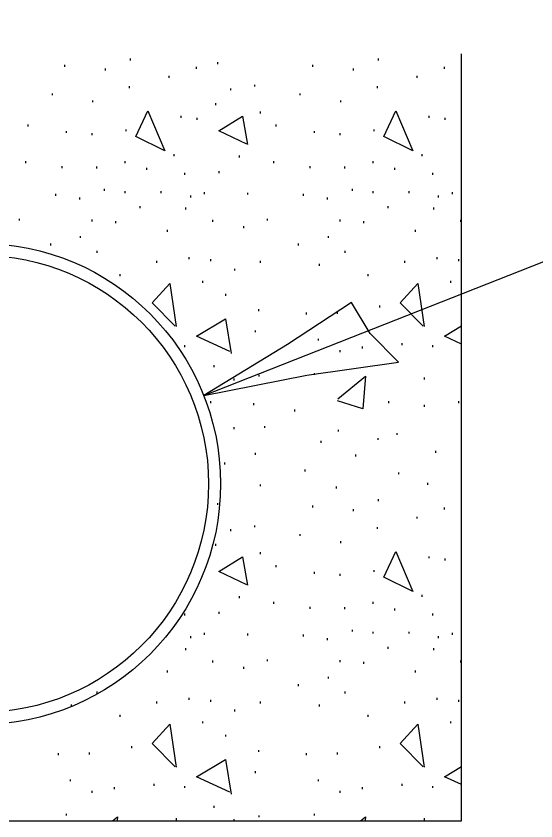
# Model space of a CAD drawing. Extents: x 2133490 to 2172050, y 2138301 to 2145980.
# Drawn here: x 2145161.11 to 2145187.97, y 2138527.6 to 2138569.21 of the extents above; entities that cross this region are included whole.
import ezdxf

# ---------------------------------------------------------------- set-up
doc = ezdxf.new("R2010")
doc.units = 0
for name, color, linetype in [('Design_PR_Roadway Dimensions', 7, 'Continuous'), ('Drainage_EX_Storm Sewer', 7, 'Continuous'), ('Level 23', 7, 'Continuous'), ('XSC_Subbase2', 7, 'Continuous')]:
    doc.layers.add(name, color=color, linetype=linetype)

msp = doc.modelspace()

# ---------------------------------------------------------------- linework, layer by layer
at = {"layer": 'Design_PR_Roadway Dimensions'}
msp.add_line((2145170.808, 2138549.588), (2145220.493, 2138569.209), dxfattribs=at)
at = {"layer": 'Drainage_EX_Storm Sewer'}
for radius in [12.445, 11.823]:
    msp.add_circle((2145159.231, 2138545.019), radius, dxfattribs=at)
at = {"layer": 'Level 23'}
msp.add_lwpolyline([(2145180.876, 2138551.315), (2145179.413, 2138552.803), (2145178.444, 2138554.401), (2145175.14, 2138552.23), (2145170.808, 2138549.588), (2145176.125, 2138550.645)], close=True, dxfattribs=at)
at = {"layer": 'XSC_Subbase2'}
for p, q in [((2145167.029, 2138566.912), (2145167.029, 2138567.011)), ((2145179.843, 2138566.912), (2145179.843, 2138567.011)), ((2145184.121, 2138527.596), (2145184.121, 2138567.263)), ((2145163.627, 2138566.591), (2145163.627, 2138566.69)), ((2145170.432, 2138566.484), (2145170.432, 2138566.583)), ((2145171.537, 2138566.72), (2145171.537, 2138566.82)), ((2145176.438, 2138566.591), (2145176.438, 2138566.69)), ((2145183.245, 2138566.484), (2145183.245, 2138566.583)), ((2145165.725, 2138566.399), (2145165.725, 2138566.499)), ((2145178.536, 2138566.399), (2145178.536, 2138566.499)), ((2145169.021, 2138566.013), (2145169.021, 2138566.113)), ((2145181.831, 2138566.013), (2145181.831, 2138566.113)), ((2145166.965, 2138565.478), (2145166.965, 2138565.578)), ((2145172.202, 2138565.371), (2145172.202, 2138565.471)), ((2145173.444, 2138565.563), (2145173.444, 2138565.662)), ((2145179.778, 2138565.478), (2145179.778, 2138565.578)), ((2145162.985, 2138565.115), (2145162.985, 2138565.214)), ((2145175.796, 2138565.115), (2145175.796, 2138565.214)), ((2145165.083, 2138564.751), (2145165.083, 2138564.851)), ((2145171.43, 2138564.6), (2145171.43, 2138564.699)), ((2145177.894, 2138564.751), (2145177.894, 2138564.851)), ((2145173.742, 2138564.171), (2145173.742, 2138564.271)), ((2145169.64, 2138563.957), (2145169.64, 2138564.057)), ((2145170.467, 2138563.85), (2145170.467, 2138563.95)), ((2145182.454, 2138563.957), (2145182.454, 2138564.057)), ((2145183.28, 2138563.85), (2145183.28, 2138563.95)), ((2145161.743, 2138563.509), (2145161.743, 2138563.609)), ((2145163.712, 2138563.166), (2145163.712, 2138563.265)), ((2145166.793, 2138563.253), (2145166.793, 2138563.353)), ((2145174.556, 2138563.509), (2145174.556, 2138563.609)), ((2145176.525, 2138563.166), (2145176.525, 2138563.265)), ((2145179.606, 2138563.253), (2145179.606, 2138563.353)), ((2145165.038, 2138563.059), (2145165.038, 2138563.158)), ((2145177.852, 2138563.059), (2145177.852, 2138563.158)), ((2145169.277, 2138561.969), (2145169.277, 2138562.068)), ((2145172.65, 2138561.904), (2145172.65, 2138562.004)), ((2145182.088, 2138561.969), (2145182.088, 2138562.068)), ((2145161.616, 2138561.605), (2145161.616, 2138561.705)), ((2145166.751, 2138561.605), (2145166.751, 2138561.705)), ((2145174.427, 2138561.605), (2145174.427, 2138561.705)), ((2145179.564, 2138561.605), (2145179.564, 2138561.705)), ((2145163.498, 2138561.346), (2145163.498, 2138561.446)), ((2145165.275, 2138561.327), (2145165.275, 2138561.426)), ((2145167.863, 2138561.262), (2145167.863, 2138561.361)), ((2145171.602, 2138561.09), (2145171.602, 2138561.19)), ((2145176.311, 2138561.346), (2145176.311, 2138561.446)), ((2145178.088, 2138561.327), (2145178.088, 2138561.426)), ((2145180.677, 2138561.262), (2145180.677, 2138561.361)), ((2145169.832, 2138561.005), (2145169.832, 2138561.105)), ((2145182.645, 2138561.005), (2145182.645, 2138561.105)), ((2145163.157, 2138559.913), (2145163.157, 2138560.012)), ((2145165.68, 2138560.169), (2145165.68, 2138560.269)), ((2145166.751, 2138560.062), (2145166.751, 2138560.162)), ((2145168.612, 2138560.062), (2145168.612, 2138560.162)), ((2145170.133, 2138559.828), (2145170.133, 2138559.928)), ((2145170.853, 2138560), (2145170.853, 2138560.099)), ((2145173.078, 2138559.977), (2145173.078, 2138560.077)), ((2145175.967, 2138559.913), (2145175.967, 2138560.012)), ((2145178.494, 2138560.169), (2145178.494, 2138560.269)), ((2145179.564, 2138560.062), (2145179.564, 2138560.162)), ((2145181.426, 2138560.062), (2145181.426, 2138560.162)), ((2145182.944, 2138559.828), (2145182.944, 2138559.928)), ((2145183.666, 2138560), (2145183.666, 2138560.099)), ((2145164.396, 2138559.729), (2145164.396, 2138559.828)), ((2145177.209, 2138559.729), (2145177.209, 2138559.828)), ((2145167.522, 2138559.278), (2145167.522, 2138559.378)), ((2145169.877, 2138559.213), (2145169.877, 2138559.313)), ((2145180.333, 2138559.278), (2145180.333, 2138559.378)), ((2145182.688, 2138559.213), (2145182.688, 2138559.313)), ((2145161.295, 2138558.636), (2145161.295, 2138558.735)), ((2145165.038, 2138558.594), (2145165.038, 2138558.693)), ((2145171.281, 2138558.571), (2145171.281, 2138558.671)), ((2145174.106, 2138558.636), (2145174.106, 2138558.735)), ((2145177.852, 2138558.594), (2145177.852, 2138558.693)), ((2145184.094, 2138558.571), (2145184.094, 2138558.671)), ((2145166.258, 2138558.509), (2145166.258, 2138558.609)), ((2145172.886, 2138558.25), (2145172.886, 2138558.35)), ((2145179.071, 2138558.509), (2145179.071, 2138558.609)), ((2145164.441, 2138557.737), (2145164.441, 2138557.837)), ((2145168.933, 2138558.058), (2145168.933, 2138558.158)), ((2145177.252, 2138557.737), (2145177.252, 2138557.837)), ((2145181.747, 2138558.058), (2145181.747, 2138558.158)), ((2145162.898, 2138557.352), (2145162.898, 2138557.451)), ((2145175.711, 2138557.352), (2145175.711, 2138557.451)), ((2145165.297, 2138556.968), (2145165.297, 2138557.068)), ((2145178.108, 2138556.968), (2145178.108, 2138557.068)), ((2145170.046, 2138556.647), (2145170.046, 2138556.747)), ((2145171.174, 2138556.54), (2145171.174, 2138556.64)), ((2145182.859, 2138556.647), (2145182.859, 2138556.747)), ((2145183.987, 2138556.54), (2145183.987, 2138556.64)), ((2145168.378, 2138556.453), (2145168.378, 2138556.553)), ((2145173.742, 2138556.453), (2145173.742, 2138556.553)), ((2145176.781, 2138556.304), (2145176.781, 2138556.403)), ((2145181.189, 2138556.453), (2145181.189, 2138556.553)), ((2145166.494, 2138555.769), (2145166.494, 2138555.868)), ((2145172.416, 2138556.047), (2145172.416, 2138556.147)), ((2145179.308, 2138555.769), (2145179.308, 2138555.868)), ((2145170.768, 2138555.425), (2145170.768, 2138555.525)), ((2145183.579, 2138555.425), (2145183.579, 2138555.525)), ((2145171.945, 2138554.741), (2145171.945, 2138554.84)), ((2145179.905, 2138554.141), (2145179.905, 2138554.24)), ((2145173.658, 2138553.949), (2145173.658, 2138554.049)), ((2145176.117, 2138553.777), (2145176.117, 2138553.877)), ((2145177.722, 2138553.82), (2145177.722, 2138553.919)), ((2145173.486, 2138552.859), (2145173.486, 2138552.958)), ((2145176.739, 2138552.431), (2145176.739, 2138552.53)), ((2145169.832, 2138552.087), (2145169.832, 2138552.187)), ((2145179.006, 2138552.023), (2145179.006, 2138552.122)), ((2145181.062, 2138552.194), (2145181.062, 2138552.294)), ((2145182.645, 2138552.087), (2145182.645, 2138552.187)), ((2145177.852, 2138551.831), (2145177.852, 2138551.931)), ((2145171.345, 2138551.059), (2145171.345, 2138551.159)), ((2145176.525, 2138550.654), (2145176.525, 2138550.753)), ((2145172.373, 2138550.375), (2145172.373, 2138550.474)), ((2145173.678, 2138550.567), (2145173.678, 2138550.666)), ((2145182.217, 2138550.417), (2145182.217, 2138550.517)), ((2145171.174, 2138549.198), (2145171.174, 2138549.297)), ((2145173.399, 2138549.091), (2145173.399, 2138549.19)), ((2145180.378, 2138549.198), (2145180.378, 2138549.297)), ((2145182.217, 2138549.006), (2145182.217, 2138549.106)), ((2145183.987, 2138549.198), (2145183.987, 2138549.297)), ((2145175.519, 2138548.769), (2145175.519, 2138548.869)), ((2145172.373, 2138547.849), (2145172.373, 2138547.948)), ((2145173.956, 2138547.913), (2145173.956, 2138548.013)), ((2145177.767, 2138547.722), (2145177.767, 2138547.821)), ((2145180.806, 2138547.55), (2145180.806, 2138547.649)), ((2145176.866, 2138547.144), (2145176.866, 2138547.244)), ((2145179.82, 2138547.294), (2145179.82, 2138547.393)), ((2145173.486, 2138546.522), (2145173.486, 2138546.621)), ((2145182.795, 2138546.629), (2145182.795, 2138546.729)), ((2145178.665, 2138546.437), (2145178.665, 2138546.537)), ((2145171.9, 2138546.032), (2145171.9, 2138546.131)), ((2145176.055, 2138545.666), (2145176.055, 2138545.765)), ((2145180.891, 2138545.516), (2145180.891, 2138545.616)), ((2145173.742, 2138544.897), (2145173.742, 2138544.996)), ((2145182.389, 2138544.981), (2145182.389, 2138545.081)), ((2145177.66, 2138544.79), (2145177.66, 2138544.889)), ((2145179.843, 2138544.125), (2145179.843, 2138544.225)), ((2145171.537, 2138543.933), (2145171.537, 2138544.033)), ((2145176.438, 2138543.804), (2145176.438, 2138543.904)), ((2145178.536, 2138543.612), (2145178.536, 2138543.712)), ((2145183.245, 2138543.697), (2145183.245, 2138543.796)), ((2145181.831, 2138543.226), (2145181.831, 2138543.326)), ((2145173.444, 2138542.778), (2145173.444, 2138542.878)), ((2145172.202, 2138542.584), (2145172.202, 2138542.684)), ((2145175.796, 2138542.328), (2145175.796, 2138542.428)), ((2145179.778, 2138542.691), (2145179.778, 2138542.791)), ((2145177.894, 2138541.965), (2145177.894, 2138542.064)), ((2145171.43, 2138541.815), (2145171.43, 2138541.915)), ((2145173.742, 2138541.387), (2145173.742, 2138541.487)), ((2145182.454, 2138541.173), (2145182.454, 2138541.273)), ((2145174.556, 2138540.723), (2145174.556, 2138540.822)), ((2145183.28, 2138541.066), (2145183.28, 2138541.166)), ((2145176.525, 2138540.379), (2145176.525, 2138540.479)), ((2145177.852, 2138540.272), (2145177.852, 2138540.372)), ((2145179.606, 2138540.466), (2145179.606, 2138540.566)), ((2145172.65, 2138539.117), (2145172.65, 2138539.217)), ((2145182.088, 2138539.182), (2145182.088, 2138539.281)), ((2145174.427, 2138538.818), (2145174.427, 2138538.918)), ((2145179.564, 2138538.818), (2145179.564, 2138538.918)), ((2145169.832, 2138538.219), (2145169.832, 2138538.318)), ((2145171.602, 2138538.303), (2145171.602, 2138538.403)), ((2145176.311, 2138538.562), (2145176.311, 2138538.662)), ((2145178.088, 2138538.54), (2145178.088, 2138538.639)), ((2145180.677, 2138538.475), (2145180.677, 2138538.575)), ((2145182.645, 2138538.219), (2145182.645, 2138538.318)), ((2145178.494, 2138537.385), (2145178.494, 2138537.484)), ((2145170.133, 2138537.041), (2145170.133, 2138537.141)), ((2145170.853, 2138537.213), (2145170.853, 2138537.313)), ((2145173.078, 2138537.191), (2145173.078, 2138537.29)), ((2145175.967, 2138537.126), (2145175.967, 2138537.226)), ((2145177.209, 2138536.942), (2145177.209, 2138537.041)), ((2145179.564, 2138537.278), (2145179.564, 2138537.377)), ((2145181.426, 2138537.278), (2145181.426, 2138537.377)), ((2145182.944, 2138537.041), (2145182.944, 2138537.141)), ((2145183.666, 2138537.213), (2145183.666, 2138537.313)), ((2145169.877, 2138536.429), (2145169.877, 2138536.529)), ((2145180.333, 2138536.491), (2145180.333, 2138536.591)), ((2145182.688, 2138536.429), (2145182.688, 2138536.529)), ((2145171.281, 2138535.787), (2145171.281, 2138535.886)), ((2145174.106, 2138535.849), (2145174.106, 2138535.949)), ((2145177.852, 2138535.807), (2145177.852, 2138535.906)), ((2145179.071, 2138535.722), (2145179.071, 2138535.822)), ((2145184.094, 2138535.787), (2145184.094, 2138535.886)), ((2145168.933, 2138535.272), (2145168.933, 2138535.371)), ((2145172.886, 2138535.466), (2145172.886, 2138535.565)), ((2145181.747, 2138535.272), (2145181.747, 2138535.371)), ((2145177.252, 2138534.951), (2145177.252, 2138535.05)), ((2145175.711, 2138534.565), (2145175.711, 2138534.664)), ((2145165.297, 2138534.181), (2145165.297, 2138534.281)), ((2145178.108, 2138534.181), (2145178.108, 2138534.281)), ((2145168.378, 2138533.666), (2145168.378, 2138533.766)), ((2145170.046, 2138533.86), (2145170.046, 2138533.96)), ((2145171.174, 2138533.753), (2145171.174, 2138533.853)), ((2145173.742, 2138533.666), (2145173.742, 2138533.766)), ((2145181.189, 2138533.666), (2145181.189, 2138533.766)), ((2145182.859, 2138533.86), (2145182.859, 2138533.96)), ((2145183.987, 2138533.753), (2145183.987, 2138533.853)), ((2145163.968, 2138533.517), (2145163.968, 2138533.616)), ((2145172.416, 2138533.261), (2145172.416, 2138533.36)), ((2145176.781, 2138533.517), (2145176.781, 2138533.616)), ((2145166.494, 2138532.982), (2145166.494, 2138533.081)), ((2145179.308, 2138532.982), (2145179.308, 2138533.081)), ((2145170.768, 2138532.641), (2145170.768, 2138532.74)), ((2145183.579, 2138532.641), (2145183.579, 2138532.74)), ((2145171.945, 2138531.954), (2145171.945, 2138532.053)), ((2145167.094, 2138531.356), (2145167.094, 2138531.456)), ((2145173.658, 2138531.162), (2145173.658, 2138531.262)), ((2145179.905, 2138531.356), (2145179.905, 2138531.456)), ((2145163.306, 2138530.991), (2145163.306, 2138531.09)), ((2145164.911, 2138531.035), (2145164.911, 2138531.135)), ((2145176.117, 2138530.991), (2145176.117, 2138531.09)), ((2145177.722, 2138531.035), (2145177.722, 2138531.135)), ((2145173.486, 2138530.072), (2145173.486, 2138530.172)), ((2145163.926, 2138529.644), (2145163.926, 2138529.744)), ((2145176.739, 2138529.644), (2145176.739, 2138529.744)), ((2145165.038, 2138529.044), (2145165.038, 2138529.144)), ((2145166.196, 2138529.236), (2145166.196, 2138529.335)), ((2145168.249, 2138529.408), (2145168.249, 2138529.507)), ((2145169.832, 2138529.301), (2145169.832, 2138529.4)), ((2145177.852, 2138529.044), (2145177.852, 2138529.144)), ((2145179.006, 2138529.236), (2145179.006, 2138529.335)), ((2145181.062, 2138529.408), (2145181.062, 2138529.507)), ((2145182.645, 2138529.301), (2145182.645, 2138529.4)), ((2145171.345, 2138528.273), (2145171.345, 2138528.372)), ((2145163.712, 2138527.867), (2145163.712, 2138527.966)), ((2145173.678, 2138527.782), (2145173.678, 2138527.882)), ((2145176.525, 2138527.867), (2145176.525, 2138527.966)), ((2145134.341, 2138527.596), (2145184.121, 2138527.596)), ((2145169.404, 2138527.63), (2145169.404, 2138527.73)), ((2145172.373, 2138527.596), (2145172.373, 2138527.688)), ((2145182.217, 2138527.63), (2145182.217, 2138527.73))]:
    msp.add_line(p, q, dxfattribs=at)
for points in [[(2145168.762, 2138562.262), (2145167.291, 2138562.984), (2145167.915, 2138564.306), (2145168.792, 2138562.247)], [(2145181.575, 2138562.262), (2145180.104, 2138562.984), (2145180.726, 2138564.306), (2145181.605, 2138562.247)], [(2145173.025, 2138562.586), (2145171.579, 2138563.285), (2145172.801, 2138564.032), (2145173.075, 2138562.573)], [(2145169.334, 2138553.185), (2145168.139, 2138554.382), (2145169.06, 2138555.378), (2145169.386, 2138553.163)], [(2145182.148, 2138553.185), (2145180.95, 2138554.382), (2145181.874, 2138555.378), (2145182.197, 2138553.163)], [(2145172.152, 2138551.863), (2145170.432, 2138552.662), (2145171.928, 2138553.558), (2145172.226, 2138551.764)], [(2145184.121, 2138552.254), (2145183.245, 2138552.662), (2145184.121, 2138553.187)], [(2145177.737, 2138549.422), (2145179.156, 2138550.594), (2145179.031, 2138548.899), (2145177.71, 2138549.322)], [(2145173.025, 2138539.799), (2145171.579, 2138540.499), (2145172.801, 2138541.245), (2145173.075, 2138539.787)], [(2145181.575, 2138539.476), (2145180.104, 2138540.2), (2145180.726, 2138541.519), (2145181.605, 2138539.461)], [(2145169.334, 2138530.398), (2145168.139, 2138531.595), (2145169.06, 2138532.593), (2145169.386, 2138530.378)], [(2145182.148, 2138530.398), (2145180.95, 2138531.595), (2145181.874, 2138532.593), (2145182.197, 2138530.378)], [(2145172.152, 2138529.079), (2145170.432, 2138529.875), (2145171.928, 2138530.772), (2145172.226, 2138528.977)], [(2145184.121, 2138529.47), (2145183.245, 2138529.875), (2145184.121, 2138530.401)], [(2145166.089, 2138527.596), (2145166.345, 2138527.807), (2145166.33, 2138527.596)], [(2145178.899, 2138527.596), (2145179.156, 2138527.807), (2145179.141, 2138527.596)]]:
    msp.add_lwpolyline(points, dxfattribs=at)

doc.saveas('drawing.dxf')
